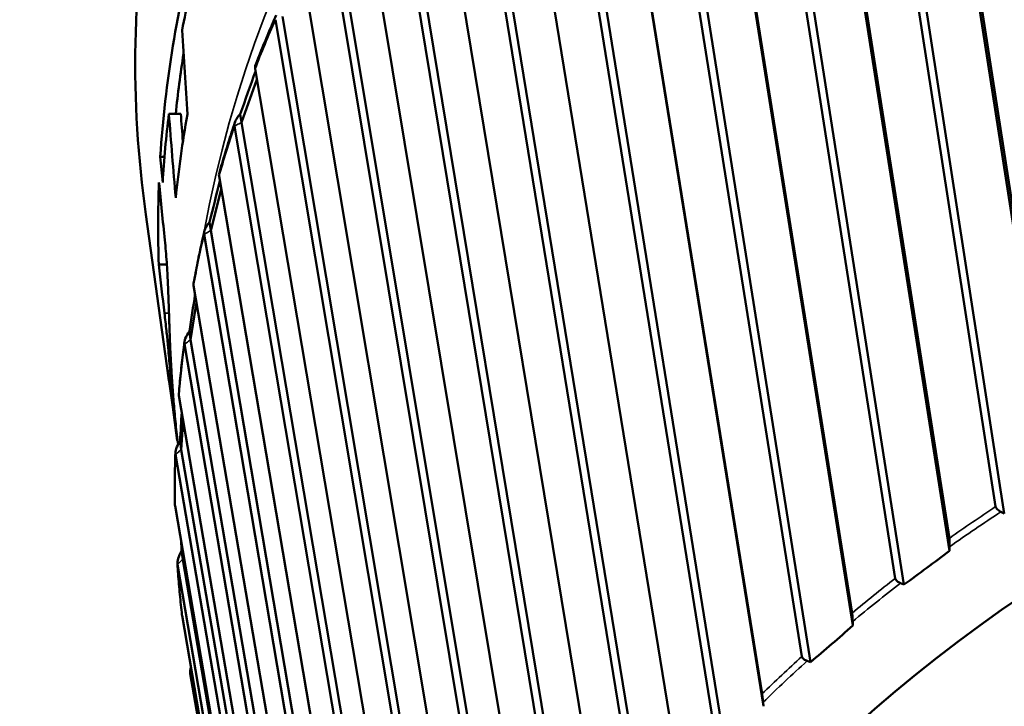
# Model space of a CAD drawing. Header units: millimetres. Extents: x 0 to 6049, y -120 to 1682.
# Tile 522 of 656: x 2049.63 to 2057.9, y 816.74 to 822.51. Entities that reach past the tile are written whole.
import ezdxf

# ---------------------------------------------------------------- set-up
doc = ezdxf.new("R2010")
doc.units = ezdxf.units.MM
doc.header["$LTSCALE"] = 2
doc.layers.add('Sichtbar (ISO)', color=7, linetype='Continuous', lineweight=50)
doc.layers.add('Sichtbar schmal (ISO)', color=7, linetype='Continuous', lineweight=35)

msp = doc.modelspace()

# ---------------------------------------------------------------- linework, layer by layer
at = {"layer": 'Sichtbar (ISO)'}
for p, q in [((2058.1534, 819.7287), (2056.859, 828.1105)), ((2056.8475, 828.0568), (2058.2709, 818.8402)), ((2056.375, 827.8052), (2057.8243, 818.4208)), ((2056.4397, 827.7996), (2057.8969, 818.3642)), ((2055.9609, 827.4721), (2057.4372, 818.0498)), ((2057.4353, 818.1547), (2055.967, 827.5261)), ((2055.5127, 827.1896), (2056.9811, 817.8183)), ((2055.5782, 827.1886), (2057.0545, 817.7663)), ((2056.6181, 817.5273), (2055.132, 826.8844)), ((2055.1313, 826.8304), (2056.6256, 817.4224)), ((2054.7105, 826.5189), (2056.1968, 817.1619)), ((2054.7763, 826.5225), (2056.2705, 817.1146)), ((2055.8622, 816.848), (2054.3596, 826.1897)), ((2054.3644, 826.136), (2055.8752, 816.7436)), ((2053.9739, 825.7978), (2055.4766, 816.4562)), ((2054.0395, 825.8059), (2055.5502, 816.4135)), ((2055.1727, 816.1215), (2053.6552, 825.4468)), ((2053.3079, 825.0312), (2054.8255, 815.706)), ((2053.3728, 825.0438), (2054.8986, 815.6678)), ((2054.5545, 815.3528), (2053.0236, 824.6607)), ((2052.7171, 824.2242), (2054.248, 814.9164)), ((2052.7809, 824.2412), (2054.32, 814.8827)), ((2053.9884, 814.6863), (2052.4691, 823.8368)), ((2052.2677, 823.4037), (2053.7306, 814.593)), ((2052.2054, 823.3824), (2053.6686, 814.5702)), ((2053.4193, 814.4769), (2051.9955, 822.9808)), ((2051.7764, 822.5116), (2053.1397, 814.3694)), ((2051.8368, 822.5371), (2053.2003, 814.3929)), ((2052.9238, 814.2842), (2051.606, 822.0985)), ((2051.4911, 821.6472), (2051.6211, 822.0088)), ((2050.8815, 821.7209), (2050.9813, 821.7211)), ((2051.481, 821.7191), (2051.4911, 821.6472)), ((2051.4331, 821.6177), (2052.686, 814.1881)), ((2051.4911, 821.6472), (2052.7449, 814.2121)), ((2050.8099, 821.3595), (2050.8451, 821.3596)), ((2052.5049, 814.1133), (2051.3033, 821.1959)), ((2051.2329, 820.7401), (2051.3218, 821.0864)), ((2050.6878, 820.8748), (2050.8792, 819.5022)), ((2051.2229, 820.812), (2051.2329, 820.7401)), ((2051.1777, 820.7067), (2052.3102, 814.0313)), ((2051.2329, 820.7401), (2052.367, 814.0554)), ((2050.7967, 820.4541), (2050.8649, 820.4542)), ((2052.1651, 813.9693), (2051.0894, 820.2792)), ((2051.0641, 819.822), (2051.1135, 820.1376)), ((2051.054, 819.8939), (2051.0641, 819.822)), ((2051.012, 819.785), (2052.0145, 813.9046)), ((2051.0641, 819.822), (2052.0688, 813.928)), ((2051.9062, 813.8579), (2050.9658, 819.3547)), ((2050.9136, 819.2559), (2050.9523, 818.9779)), ((2050.9857, 818.8992), (2051.0004, 819.1525)), ((2050.9546, 818.9748), (2050.9528, 818.9748)), ((2050.9757, 818.9711), (2050.9857, 818.8992)), ((2050.9371, 818.8588), (2051.8005, 813.8121)), ((2050.9857, 818.8992), (2051.8522, 813.8345)), ((2051.7302, 813.7816), (2050.9334, 818.4286)), ((2057.8685, 818.3781), (2057.8969, 818.3642)), ((2050.9883, 818.0499), (2050.9983, 817.9779)), ((2050.9983, 817.9779), (2050.9945, 818.072)), ((2057.4372, 818.0498), (2057.4379, 818.0836)), ((2050.9983, 817.9779), (2051.7188, 813.7766)), ((2050.9536, 817.9345), (2051.6702, 813.7554)), ((2057.0258, 817.7783), (2057.0545, 817.7663)), ((2051.6387, 813.7416), (2050.9923, 817.5073)), ((2056.6256, 817.4224), (2056.624, 817.4563)), ((2056.2417, 817.1247), (2056.2705, 817.1146)), ((2051.0612, 817.0186), (2051.0612, 817.0186)), ((2051.0613, 817.0184), (2051.6248, 813.7356)), ((2051.6247, 813.7355), (2051.0664, 816.9883)), ((2055.8752, 816.7436), (2055.8713, 816.7773))]:
    msp.add_line(p, q, dxfattribs=at)
for centre, major_axis, ratio, start_param, end_param in [((2064.0023, 821.3322), (-13.123, -1.83), 0.831833, 5.945903, 6.114617), ((2064.0255, 821.1656), (-13.123, -1.83), 0.831833, 5.950498, 6.003264), ((2395.2276, 817.5427), (-343.9167, 30.0931), 0.698727, 0.104429, 0.107344), ((2064.0023, 821.3322), (-13.024, -1.8162), 0.831833, 6.035713, 6.081681), ((2051.5595, 821.8815), (-0.275, -0.7674), 0.023989, 4.462871, 4.934125), ((2064.0255, 821.1656), (-13.123, -1.83), 0.831833, 6.066896, 6.119146), ((2399.7902, 819.8282), (-348.8015, 30.5218), 0.698727, 0.11688, 0.119754), ((2064.1011, 820.623), (-13.123, -1.83), 0.831833, 6.018102, 6.081661), ((2397.2427, 819.8238), (-346.1536, 30.29), 0.698727, 0.116802, 0.117754), ((2064.0023, 821.3322), (-13.123, -1.83), 0.831833, 6.13409, 6.196506), ((2444.9172, 822.5743), (-394.3839, 33.7078), 0.690486, 0.128368, 0.130136), ((2051.2814, 820.9779), (-0.1997, -0.7807), 0.019828, 4.489803, 4.931522), ((2065.6351, 809.6232), (12.4716, 1.7392), 0.831833, 1.22084, 2.426222), ((2051.0922, 820.0619), (-0.1229, -0.7886), 0.015257, 4.53387, 4.929366), ((2064.0023, 821.3322), (-13.123, -1.83), 0.831833, 6.276779, 6.287272), ((2064.1677, 828.1173), (5.1856, -52.0844), 0.271555, 4.850108, 4.856263), ((2050.9934, 819.1398), (0.0454, 0.7912), 0.010345, 1.475142, 1.78616), ((2050.9854, 818.2178), (-0.0324, 0.7884), 0.00519, 1.685986, 1.785162), ((2056.1183, 825.1042), (8.8329, 9.3262), 0.478702, 4.339138, 4.378066), ((2055.3068, 824.4537), (7.9895, 10.0581), 0.452002, 4.300085, 4.339013)]:
    msp.add_ellipse(centre, major_axis=major_axis, ratio=ratio, start_param=start_param, end_param=end_param, dxfattribs=at)
for points, knots in [([(2076.8959, 824.7822), (2076.7158, 825.8597), (2076.3427, 826.9062), (2075.2013, 828.9219), (2074.4042, 829.8781), (2072.4787, 831.5191), (2071.3493, 832.2026), (2068.8724, 833.2268), (2067.5246, 833.5665), (2064.7479, 833.8669), (2063.3193, 833.8272), (2060.5264, 833.3721), (2059.1625, 832.9567), (2056.6378, 831.7916), (2055.4774, 831.0422), (2053.4788, 829.2849), (2052.6405, 828.2775), (2051.3731, 826.1078), (2050.943, 824.9462), (2050.572, 822.8032), (2050.5548, 821.8285), (2050.6878, 820.8748)], [3.328194, 3.328194, 3.328194, 3.328194, 3.623512, 3.623512, 3.942128, 3.942128, 4.26207, 4.26207, 4.582886, 4.582886, 4.904052, 4.904052, 5.225292, 5.225292, 5.546423, 5.546423, 5.867132, 5.867132, 6.186857, 6.186857, 6.447225, 6.447225, 6.447225, 6.447225]), ([(2051.7827, 822.5498), (2051.7702, 822.5215), (2051.758, 822.4932), (2051.7337, 822.4365), (2051.7217, 822.4081), (2051.6979, 822.3512), (2051.6861, 822.3227), (2051.6629, 822.2657), (2051.6514, 822.2371), (2051.6287, 822.18), (2051.6175, 822.1513), (2051.6064, 822.1227)], [5.9739938, 5.9739938, 5.9739938, 5.9739938, 5.98190999, 5.98190999, 5.98982618, 5.98982618, 5.99774237, 5.99774237, 6.00565856, 6.00565856, 6.01357475, 6.01357475, 6.01357475, 6.01357475]), ([(2051.6064, 822.1226), (2051.6047, 822.1178), (2051.6044, 822.1099), (2051.6057, 822.1004), (2051.6058, 822.0998), (2051.6059, 822.0991), (2051.606, 822.0985)], [-0.005187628, -0.005187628, -0.005187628, -0.005187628, 0, 0, 0, 0.000335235, 0.000335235, 0.000335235, 0.000335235]), ([(2051.4331, 821.6177), (2051.433, 821.6183), (2051.4329, 821.6189), (2051.4328, 821.6195), (2051.4311, 821.6317), (2051.4348, 821.6486), (2051.4501, 821.6809), (2051.4652, 821.7017), (2051.481, 821.7191)], [-0.00033523, -0.00033523, -0.00033523, -0.00033523, 0, 0, 0, 0.0066416, 0.0066416, 0.0141713, 0.0141713, 0.0141713, 0.0141713]), ([(2051.4365, 821.6502), (2051.427, 821.6215), (2051.4175, 821.5928), (2051.399, 821.5352), (2051.3898, 821.5064), (2051.3718, 821.4488), (2051.3629, 821.42), (2051.3455, 821.3622), (2051.3368, 821.3333), (2051.3199, 821.2755), (2051.3115, 821.2466), (2051.3033, 821.2176)], [6.05684592, 6.05684592, 6.05684592, 6.05684592, 6.06469272, 6.06469272, 6.07253952, 6.07253952, 6.08038632, 6.08038632, 6.08823312, 6.08823312, 6.09607992, 6.09607992, 6.09607992, 6.09607992]), ([(2051.3034, 821.2174), (2051.3021, 821.2125), (2051.3019, 821.2056), (2051.303, 821.1978), (2051.3031, 821.1972), (2051.3032, 821.1965), (2051.3033, 821.1959)], [-0.004272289, -0.004272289, -0.004272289, -0.004272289, 0, 0, 0, 0.000335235, 0.000335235, 0.000335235, 0.000335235]), ([(2051.1777, 820.7068), (2051.1775, 820.7074), (2051.1774, 820.708), (2051.1774, 820.7086), (2051.1757, 820.7208), (2051.1791, 820.7381), (2051.1936, 820.7716), (2051.2079, 820.7935), (2051.2229, 820.812)], [-0.00033523, -0.00033523, -0.00033523, -0.00033523, 0, 0, 0, 0.0066416, 0.0066416, 0.0141713, 0.0141713, 0.0141713, 0.0141713]), ([(2051.1789, 820.733), (2051.1723, 820.7041), (2051.1657, 820.6751), (2051.1529, 820.6171), (2051.1467, 820.5881), (2051.1344, 820.5301), (2051.1284, 820.5011), (2051.1167, 820.443), (2051.111, 820.4139), (2051.0998, 820.3557), (2051.0943, 820.3267), (2051.089, 820.2976)], [6.13967588, 6.13967588, 6.13967588, 6.13967588, 6.14746278, 6.14746278, 6.15524968, 6.15524968, 6.16303658, 6.16303658, 6.17082347, 6.17082347, 6.17861037, 6.17861037, 6.17861037, 6.17861037]), ([(2050.8478, 820.6589), (2050.8509, 820.6282), (2050.8538, 820.5975), (2050.8564, 820.5669), (2050.859, 820.5363), (2050.8613, 820.5059), (2050.8634, 820.4753), (2050.8656, 820.4446), (2050.8675, 820.4136), (2050.8692, 820.3821), (2050.8706, 820.3567), (2050.8719, 820.3309), (2050.8731, 820.3049), (2050.8734, 820.2987), (2050.8737, 820.2924), (2050.874, 820.2862), (2050.8754, 820.254), (2050.8766, 820.2216), (2050.8778, 820.1884), (2050.879, 820.1552), (2050.8802, 820.1212), (2050.8813, 820.0857), (2050.8825, 820.0503), (2050.8836, 820.0134), (2050.8849, 819.9748), (2050.8855, 819.9572), (2050.8861, 819.9393), (2050.8867, 819.921), (2050.8875, 819.8991), (2050.8883, 819.8769), (2050.8892, 819.8542), (2050.8908, 819.8126), (2050.8925, 819.7697), (2050.8945, 819.7255), (2050.8966, 819.6812), (2050.8989, 819.6355), (2050.9015, 819.5883), (2050.9028, 819.5663), (2050.9041, 819.544), (2050.9055, 819.5214), (2050.9072, 819.4952), (2050.9089, 819.4686), (2050.9108, 819.4415), (2050.9144, 819.3908), (2050.9184, 819.3384), (2050.923, 819.2841), (2050.9277, 819.2298), (2050.9329, 819.1736), (2050.939, 819.1155)], [0, 0, 0, 0, 0.076923, 0.076923, 0.076923, 0.153846, 0.153846, 0.153846, 0.230769, 0.230769, 0.230769, 0.292851, 0.292851, 0.292851, 0.307692, 0.307692, 0.307692, 0.384615, 0.384615, 0.384615, 0.461538, 0.461538, 0.461538, 0.538462, 0.538462, 0.538462, 0.57349, 0.57349, 0.57349, 0.615385, 0.615385, 0.615385, 0.692308, 0.692308, 0.692308, 0.769231, 0.769231, 0.769231, 0.804954, 0.804954, 0.804954, 0.846154, 0.846154, 0.846154, 0.923077, 0.923077, 0.923077, 1, 1, 1, 1]), ([(2051.0891, 820.2974), (2051.0883, 820.2927), (2051.0882, 820.2872), (2051.0891, 820.2811), (2051.0892, 820.2805), (2051.0893, 820.2798), (2051.0894, 820.2792)], [-0.003328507, -0.003328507, -0.003328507, -0.003328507, 0, 0, 0, 0.000335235, 0.000335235, 0.000335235, 0.000335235]), ([(2050.9151, 819.2971), (2050.9049, 819.3994), (2050.8961, 819.509), (2050.8864, 819.6301), (2050.884, 819.6606), (2050.8794, 819.7153), (2050.8767, 819.7456), (2050.8695, 819.822), (2050.8656, 819.8601), (2050.8561, 819.9478), (2050.8504, 819.9972), (2050.8446, 820.046)], [0.000001, 0.000001, 0.000001, 0.000001, 0.03707238, 0.03707238, 0.04887043, 0.04887043, 0.05807878, 0.05807878, 0.06794566, 0.06794566, 0.08140778, 0.08140778, 0.08140778, 0.08140778]), ([(2051.0119, 819.7851), (2051.0118, 819.7857), (2051.0117, 819.7863), (2051.0117, 819.7869), (2051.01, 819.7991), (2051.0131, 819.8168), (2051.0265, 819.8514), (2051.0399, 819.8743), (2051.054, 819.8939)], [-0.00033523, -0.00033523, -0.00033523, -0.00033523, 0, 0, 0, 0.0066416, 0.0066416, 0.0141713, 0.0141713, 0.0141713, 0.0141713]), ([(2051.0118, 819.8047), (2051.008, 819.7757), (2051.0043, 819.7466), (2050.9973, 819.6885), (2050.9939, 819.6595), (2050.9874, 819.6014), (2050.9843, 819.5723), (2050.9783, 819.5142), (2050.9755, 819.4851), (2050.9701, 819.4269), (2050.9675, 819.3978), (2050.965, 819.3688)], [6.22247667, 6.22247667, 6.22247667, 6.22247667, 6.23021588, 6.23021588, 6.23795509, 6.23795509, 6.24569431, 6.24569431, 6.25343352, 6.25343352, 6.26117273, 6.26117273, 6.26117273, 6.26117273]), ([(2050.9652, 819.3686), (2050.9648, 819.3649), (2050.9649, 819.3608), (2050.9655, 819.3565), (2050.9656, 819.3559), (2050.9657, 819.3553), (2050.9658, 819.3547)], [-0.002352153, -0.002352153, -0.002352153, -0.002352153, 0, 0, 0, 0.000335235, 0.000335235, 0.000335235, 0.000335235]), ([(2050.9528, 818.9748), (2050.9528, 818.9748), (2050.9524, 818.9775), (2050.951, 818.9879), (2050.9498, 818.9962), (2050.9449, 819.0337), (2050.9412, 819.0631), (2050.9289, 819.1644), (2050.9195, 819.2528), (2050.9151, 819.2971)], [0.04251063, 0.04251063, 0.04251063, 0.04251063, 0.05068392, 0.05068392, 0.05772367, 0.05772367, 0.06731134, 0.06731134, 0.08810912, 0.08810912, 0.08810912, 0.08810912]), ([(2050.9371, 818.8589), (2050.937, 818.8595), (2050.9369, 818.8601), (2050.9368, 818.8607), (2050.9351, 818.8729), (2050.9379, 818.8909), (2050.9502, 818.9266), (2050.9626, 818.9505), (2050.9757, 818.9711)], [-0.00033523, -0.00033523, -0.00033523, -0.00033523, 0, 0, 0, 0.0066416, 0.0066416, 0.0141713, 0.0141713, 0.0141713, 0.0141713]), ([(2050.9362, 818.8718), (2050.9353, 818.8428), (2050.9345, 818.8139), (2050.9332, 818.756), (2050.9327, 818.727), (2050.932, 818.6691), (2050.9317, 818.6402), (2050.9315, 818.5823), (2050.9315, 818.5533), (2050.9318, 818.4955), (2050.9321, 818.4666), (2050.9325, 818.4376)], [0.02205685, 0.02205685, 0.02205685, 0.02205685, 0.02976292, 0.02976292, 0.037469, 0.037469, 0.04517508, 0.04517508, 0.05288115, 0.05288115, 0.06058723, 0.06058723, 0.06058723, 0.06058723]), ([(2050.9326, 818.4376), (2050.9326, 818.4353), (2050.9327, 818.4329), (2050.9331, 818.4304), (2050.9332, 818.4298), (2050.9333, 818.4292), (2050.9334, 818.4286)], [-0.001337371, -0.001337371, -0.001337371, -0.001337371, 0, 0, 0, 0.000335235, 0.000335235, 0.000335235, 0.000335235]), ([(2057.8685, 818.3781), (2057.8663, 818.3792), (2057.8642, 818.3803), (2057.8517, 818.387), (2057.8409, 818.3948), (2057.8292, 818.4077), (2057.8253, 818.4148), (2057.8243, 818.4208)], [0.063368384, 0.063368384, 0.063368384, 0.063368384, 0.064108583, 0.064108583, 0.068033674, 0.068033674, 0.071182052, 0.071182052, 0.071182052, 0.071182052]), ([(2057.4353, 818.1547), (2057.4363, 818.1487), (2057.4371, 818.1395), (2057.438, 818.1192), (2057.4382, 818.1042), (2057.438, 818.0887), (2057.438, 818.0862), (2057.4379, 818.0836)], [0.000173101, 0.000173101, 0.000173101, 0.000173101, 0.003321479, 0.003321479, 0.00724657, 0.00724657, 0.007986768, 0.007986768, 0.007986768, 0.007986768]), ([(2050.9535, 817.9346), (2050.9534, 817.9352), (2050.9533, 817.9358), (2050.9533, 817.9364), (2050.9516, 817.9486), (2050.954, 817.9669), (2050.9651, 818.0036), (2050.9764, 818.0284), (2050.9883, 818.0499)], [-0.00033523, -0.00033523, -0.00033523, -0.00033523, 0, 0, 0, 0.0066416, 0.0066416, 0.0141713, 0.0141713, 0.0141713, 0.0141713]), ([(2050.9528, 817.9409), (2050.9547, 817.9122), (2050.9568, 817.8834), (2050.9612, 817.826), (2050.9636, 817.7973), (2050.9685, 817.7399), (2050.9711, 817.7112), (2050.9766, 817.6538), (2050.9794, 817.6252), (2050.9854, 817.5679), (2050.9886, 817.5392), (2050.9918, 817.5106)], [0.10478237, 0.10478237, 0.10478237, 0.10478237, 0.11247157, 0.11247157, 0.12016076, 0.12016076, 0.12784996, 0.12784996, 0.13553916, 0.13553916, 0.14322836, 0.14322836, 0.14322836, 0.14322836]), ([(2057.0258, 817.7783), (2057.0236, 817.7793), (2057.0215, 817.7802), (2057.0089, 817.7862), (2056.9979, 817.7932), (2056.9861, 817.8054), (2056.9821, 817.8123), (2056.9811, 817.8183)], [0.063368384, 0.063368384, 0.063368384, 0.063368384, 0.064108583, 0.064108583, 0.068033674, 0.068033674, 0.071182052, 0.071182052, 0.071182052, 0.071182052]), ([(2056.6181, 817.5273), (2056.6191, 817.5213), (2056.6201, 817.5121), (2056.6219, 817.4918), (2056.6229, 817.4768), (2056.6237, 817.4614), (2056.6239, 817.4588), (2056.624, 817.4563)], [0.000173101, 0.000173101, 0.000173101, 0.000173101, 0.003321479, 0.003321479, 0.00724657, 0.00724657, 0.007986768, 0.007986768, 0.007986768, 0.007986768]), ([(2050.9918, 817.5106), (2050.9919, 817.5101), (2050.9919, 817.5096), (2050.992, 817.5091), (2050.9921, 817.5085), (2050.9922, 817.5079), (2050.9923, 817.5073)], [-0.0002758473, -0.0002758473, -0.0002758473, -0.0002758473, 0, 0, 0, 0.000335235, 0.000335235, 0.000335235, 0.000335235]), ([(2056.2417, 817.1247), (2056.2395, 817.1255), (2056.2374, 817.1263), (2056.2247, 817.1314), (2056.2137, 817.1378), (2056.2017, 817.1493), (2056.1978, 817.156), (2056.1968, 817.1619)], [0.063368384, 0.063368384, 0.063368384, 0.063368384, 0.064108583, 0.064108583, 0.068033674, 0.068033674, 0.071182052, 0.071182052, 0.071182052, 0.071182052]), ([(2051.0612, 817.0184), (2051.0611, 817.0191), (2051.061, 817.0197), (2051.061, 817.0203), (2051.0593, 817.0324), (2051.0613, 817.051), (2051.0662, 817.0699), (2051.0666, 817.0712), (2051.0669, 817.0725)], [-0.000335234, -0.000335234, -0.000335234, -0.000335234, 0, 0, 0, 0.006641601, 0.006641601, 0.007122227, 0.007122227, 0.007122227, 0.007122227]), ([(2051.0612, 817.0185), (2051.0616, 817.0165), (2051.0619, 817.0145), (2051.0626, 817.0105), (2051.0629, 817.0085), (2051.0636, 817.0044), (2051.064, 817.0024), (2051.0646, 816.9984), (2051.065, 816.9963), (2051.0657, 816.9923), (2051.066, 816.9903), (2051.0664, 816.9883)], [0.187473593, 0.187473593, 0.187473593, 0.187473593, 0.188012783, 0.188012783, 0.188560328, 0.188560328, 0.189107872, 0.189107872, 0.189655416, 0.189655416, 0.19020296, 0.19020296, 0.19020296, 0.19020296]), ([(2055.8622, 816.848), (2055.8632, 816.842), (2055.8645, 816.8328), (2055.8671, 816.8127), (2055.869, 816.7977), (2055.8707, 816.7823), (2055.871, 816.7798), (2055.8713, 816.7773)], [0.000173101, 0.000173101, 0.000173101, 0.000173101, 0.003321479, 0.003321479, 0.00724657, 0.00724657, 0.007986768, 0.007986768, 0.007986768, 0.007986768])]:
    msp.add_open_spline(points, degree=3, knots=knots, dxfattribs=at)
for points in [[(2050.8099, 821.3595), (2050.8165, 821.2873), (2050.8233, 821.2151), (2050.83, 821.1428)], [(2050.7967, 820.4541), (2050.8125, 820.318), (2050.8285, 820.182), (2050.8446, 820.046)], [(2050.9586, 818.9417), (2050.9519, 818.9964), (2050.9453, 819.0544), (2050.939, 819.1155)]]:
    msp.add_open_spline(points, degree=3, dxfattribs=at)
at = {"layer": 'Sichtbar schmal (ISO)'}
for p, q in [((2050.8446, 820.046), (2050.8826, 820.046)), ((2050.9151, 819.2971), (2050.9219, 819.2971))]:
    msp.add_line(p, q, dxfattribs=at)
for centre, major_axis, start_param, end_param in [((2063.8108, 822.7048), (13.123, 1.83), 0.022713, 3.141593), ((2064.2401, 819.6264), (-13.123, -1.83), 3.430263, 6.016888), ((2064.3094, 819.1298), (-13.2879, -1.853), 5.810571, 5.849006), ((2064.3094, 819.1298), (-13.2879, -1.853), 5.893244, 5.93168), ((2064.3094, 819.1298), (-13.2879, -1.853), 5.975918, 6.014353), ((2064.2401, 819.6264), (-13.123, -1.83), 6.063859, 6.072603), ((2064.3094, 819.1298), (-13.2879, -1.853), 6.058591, 6.097027), ((2064.3094, 819.1298), (-13.2879, -1.853), 6.141265, 6.1797), ((2065.5912, 809.9376), (12.9988, 1.8127), 2.090751, 2.128212), ((2065.5965, 809.8997), (-12.9698, -1.8086), 5.230296, 5.271853), ((2064.3094, 819.1298), (-13.2879, -1.853), 6.223938, 6.262374), ((2065.5912, 809.9376), (12.9988, 1.8127), 2.173425, 2.210885), ((2065.5965, 809.8997), (-12.9698, -1.8086), 5.312969, 5.354526), ((2065.5912, 809.9376), (12.9988, 1.8127), 2.256098, 2.293559), ((2065.5965, 809.8997), (-12.9698, -1.8086), 5.395643, 5.4372), ((2064.3094, 819.1298), (-13.2879, -1.853), 0.023426, 0.026163)]:
    msp.add_ellipse(centre, major_axis=major_axis, ratio=0.831833, start_param=start_param, end_param=end_param, dxfattribs=at)
for points, knots in [([(2028.1207, 800.2961), (2028.1211, 801.1272), (2028.122, 802.9274), (2028.1237, 805.7825), (2028.1258, 808.6877), (2028.1282, 811.3411), (2028.1306, 813.5843), (2028.1332, 815.6217), (2028.136, 817.4492), (2028.1389, 819.0971), (2028.1419, 820.5882), (2028.1451, 821.9438), (2028.1485, 823.1773), (2028.1521, 824.3013), (2028.156, 825.3283), (2028.1599, 826.2673), (2028.164, 827.1326), (2028.1681, 827.9138), (2028.172, 828.6103), (2028.176, 829.2374), (2028.1801, 829.8061), (2028.1845, 830.3251), (2028.1891, 830.7909), (2028.194, 831.2164), (2028.1993, 831.6189), (2028.2051, 832.0087), (2028.2118, 832.3954), (2028.2194, 832.7818), (2028.2281, 833.1694), (2028.2391, 833.5558), (2028.2532, 833.9375), (2028.2719, 834.3208), (2028.2971, 834.7027), (2028.3293, 835.0721), (2028.3669, 835.445), (2028.4115, 835.8168), (2028.4643, 836.1865), (2028.5265, 836.559), (2028.5991, 836.941), (2028.6843, 837.3385), (2028.7833, 837.7561), (2028.8985, 838.2033), (2029.0331, 838.6914), (2029.1892, 839.2271), (2029.3671, 839.8097), (2029.5677, 840.4421), (2029.792, 841.128), (2030.0461, 841.8864), (2030.3394, 842.7432), (2030.6793, 843.7194), (2031.0718, 844.8302), (2031.5218, 846.0887), (2032.0289, 847.4932), (2032.5958, 849.0516), (2033.2542, 850.8504), (2033.9967, 852.8689), (2034.8617, 855.21), (2035.6974, 857.464), (2036.4711, 859.5458), (2037.1617, 861.4004), (2037.777, 863.0506), (2038.3298, 864.5313), (2038.8319, 865.8751), (2039.2873, 867.0931), (2039.7002, 868.1964), (2040.0744, 869.1962), (2040.4139, 870.1026), (2040.7304, 870.9473), (2041.0354, 871.7611), (2041.3432, 872.582), (2041.6726, 873.4604), (2042.0462, 874.4561), (2042.4672, 875.5779), (2042.9304, 876.8117), (2043.439, 878.166), (2044.026, 879.7287), (2044.6221, 881.315), (2045.1391, 882.6908), (2045.5921, 883.8961), (2046.0383, 885.0844), (2046.5193, 886.3676), (2047.0363, 887.7525), (2047.5087, 889.0277), (2047.9196, 890.1491), (2048.2797, 891.147), (2048.597, 892.0439), (2048.8763, 892.8545), (2049.1215, 893.5908), (2049.3374, 894.2659), (2049.5255, 894.8889), (2049.6852, 895.4578), (2049.8181, 895.9724), (2049.9273, 896.445), (2050.0162, 896.8864), (2050.0645, 897.1713), (2050.0858, 897.3115)], [0.2059504, 0.2059504, 0.2059504, 0.2059504, 0.2136752, 0.2222222, 0.2307692, 0.2393162, 0.2478632, 0.2564103, 0.2649573, 0.2735043, 0.2820513, 0.2905983, 0.2991453, 0.3076923, 0.3162393, 0.3247863, 0.3333333, 0.3418803, 0.3504274, 0.3589744, 0.3675214, 0.3760684, 0.3846154, 0.3931624, 0.4017094, 0.4102564, 0.4188034, 0.4273504, 0.4358974, 0.4444444, 0.4529915, 0.4615385, 0.4700855, 0.4786325, 0.4871795, 0.4957265, 0.5042735, 0.5128205, 0.5213675, 0.5299145, 0.5384615, 0.5470085, 0.5555556, 0.5641026, 0.5726496, 0.5811966, 0.5897436, 0.5982906, 0.6068376, 0.6153846, 0.6239316, 0.6324786, 0.6410256, 0.6495726, 0.6581197, 0.6666667, 0.6752137, 0.6837607, 0.6923077, 0.7008547, 0.7094017, 0.7179487, 0.7264957, 0.7350427, 0.7435897, 0.7521368, 0.7606838, 0.7692308, 0.7777778, 0.7863248, 0.7948718, 0.8034188, 0.8119658, 0.8205128, 0.8290598, 0.8376068, 0.8461538, 0.8547009, 0.8632479, 0.8717949, 0.8803419, 0.8888889, 0.8974359, 0.9059829, 0.9145299, 0.9230769, 0.9316239, 0.9401709, 0.9487179, 0.957265, 0.965812, 0.974359, 0.982906, 0.991453, 1, 1, 1, 1]), ([(2028.3696, 800.4398), (2028.3699, 801.0797), (2028.3702, 801.733), (2028.3706, 802.3964), (2028.3706, 802.5221), (2028.3707, 802.6482), (2028.3708, 802.7746), (2028.3713, 803.6153), (2028.3718, 804.4711), (2028.3724, 805.3238), (2028.3724, 805.4484), (2028.3725, 805.5728), (2028.3726, 805.6971), (2028.3732, 806.5521), (2028.3738, 807.4014), (2028.3745, 808.2218), (2028.3746, 808.3377), (2028.3747, 808.453), (2028.3748, 808.5677), (2028.3755, 809.382), (2028.3762, 810.1638), (2028.377, 810.8953), (2028.3771, 810.9961), (2028.3772, 811.0959), (2028.3773, 811.1947), (2028.378, 811.9134), (2028.3787, 812.5791), (2028.3795, 813.215), (2028.3796, 813.3011), (2028.3797, 813.3867), (2028.3798, 813.4718), (2028.3806, 814.1031), (2028.3814, 814.7076), (2028.3822, 815.2847), (2028.3823, 815.3598), (2028.3824, 815.4344), (2028.3825, 815.5085), (2028.3834, 816.0805), (2028.3842, 816.6249), (2028.3851, 817.1453), (2028.3852, 817.2109), (2028.3853, 817.2761), (2028.3854, 817.3409), (2028.3863, 817.8572), (2028.3872, 818.3497), (2028.3881, 818.8211), (2028.3883, 818.8786), (2028.3884, 818.9357), (2028.3885, 818.9925), (2028.3894, 819.4606), (2028.3903, 819.9077), (2028.3913, 820.3365), (2028.3914, 820.3869), (2028.3915, 820.4372), (2028.3916, 820.4871), (2028.3926, 820.9132), (2028.3936, 821.321), (2028.3946, 821.7122), (2028.3947, 821.7566), (2028.3948, 821.8008), (2028.3949, 821.8448), (2028.396, 822.2337), (2028.397, 822.606), (2028.3981, 822.9634), (2028.3982, 823.0025), (2028.3983, 823.0415), (2028.3985, 823.0803), (2028.3996, 823.4357), (2028.4007, 823.7761), (2028.4018, 824.1032), (2028.402, 824.1377), (2028.4021, 824.172), (2028.4022, 824.2062), (2028.4034, 824.5316), (2028.4046, 824.8437), (2028.4058, 825.1436), (2028.4059, 825.174), (2028.4061, 825.2044), (2028.4062, 825.2345), (2028.4074, 825.5331), (2028.4087, 825.8194), (2028.4099, 826.0954), (2028.4101, 826.1223), (2028.4102, 826.1491), (2028.4103, 826.1758), (2028.4116, 826.4508), (2028.4129, 826.7155), (2028.4142, 826.9687), (2028.4143, 826.9923), (2028.4145, 827.0158), (2028.4146, 827.0392), (2028.4159, 827.291), (2028.4172, 827.531), (2028.4185, 827.7592), (2028.4186, 827.7796), (2028.4188, 827.7999), (2028.4189, 827.8202), (2028.4202, 828.0469), (2028.4215, 828.2617), (2028.4228, 828.4666), (2028.4229, 828.4841), (2028.423, 828.5017), (2028.4231, 828.5191), (2028.4244, 828.7229), (2028.4257, 828.9169), (2028.4269, 829.1024), (2028.427, 829.1176), (2028.4272, 829.1327), (2028.4273, 829.1478), (2028.4286, 829.3326), (2028.4299, 829.509), (2028.4312, 829.6782), (2028.4313, 829.6914), (2028.4314, 829.7046), (2028.4316, 829.7177), (2028.4329, 829.8863), (2028.4343, 830.0478), (2028.4357, 830.2017), (2028.4359, 830.2131), (2028.436, 830.2244), (2028.4361, 830.2358), (2028.4375, 830.389), (2028.439, 830.5344), (2028.4405, 830.6739), (2028.4406, 830.6837), (2028.4407, 830.6935), (2028.4408, 830.7033), (2028.4423, 830.8424), (2028.4439, 830.9756), (2028.4455, 831.1053), (2028.4456, 831.114), (2028.4457, 831.1227), (2028.4458, 831.1313), (2028.4474, 831.261), (2028.4491, 831.3873), (2028.4509, 831.5116), (2028.451, 831.5195), (2028.4511, 831.5273), (2028.4512, 831.5351), (2028.453, 831.6596), (2028.4549, 831.7823), (2028.4568, 831.9043), (2028.457, 831.9116), (2028.4571, 831.9188), (2028.4572, 831.926), (2028.4592, 832.0485), (2028.4613, 832.1704), (2028.4636, 832.2923), (2028.4637, 832.2991), (2028.4639, 832.3059), (2028.464, 832.3126), (2028.4663, 832.435), (2028.4688, 832.5573), (2028.4714, 832.6796), (2028.4715, 832.686), (2028.4716, 832.6923), (2028.4718, 832.6987), (2028.4744, 832.8215), (2028.4771, 832.9445), (2028.4801, 833.0672), (2028.4803, 833.0731), (2028.4804, 833.079), (2028.4805, 833.0849), (2028.4836, 833.208), (2028.4868, 833.3308), (2028.4904, 833.4528), (2028.4906, 833.4583), (2028.4908, 833.4637), (2028.4909, 833.4691), (2028.4946, 833.5915), (2028.4987, 833.7131), (2028.5034, 833.8347), (2028.5036, 833.8397), (2028.5038, 833.8447), (2028.504, 833.8497), (2028.5088, 833.9718), (2028.5142, 834.0941), (2028.5205, 834.216), (2028.5208, 834.2205), (2028.521, 834.2251), (2028.5212, 834.2296), (2028.5276, 834.3519), (2028.5349, 834.4738), (2028.5434, 834.5939), (2028.5436, 834.5979), (2028.5439, 834.602), (2028.5442, 834.6061), (2028.5528, 834.7264), (2028.5625, 834.8449), (2028.5732, 834.9639), (2028.5736, 834.9676), (2028.5739, 834.9712), (2028.5742, 834.9748), (2028.5851, 835.0943), (2028.597, 835.2144), (2028.6102, 835.3342), (2028.6105, 835.3374), (2028.6109, 835.3406), (2028.6112, 835.3438), (2028.6245, 835.464), (2028.639, 835.5838), (2028.655, 835.7031), (2028.6554, 835.7059), (2028.6558, 835.7087), (2028.6561, 835.7115), (2028.6726, 835.8337), (2028.6905, 835.9555), (2028.7102, 836.0777), (2028.7299, 836.1999), (2028.7513, 836.3225), (2028.7745, 836.4467), (2028.7977, 836.5709), (2028.8227, 836.6967), (2028.8498, 836.8251), (2028.8768, 836.9535), (2028.906, 837.0845), (2028.9375, 837.2188), (2028.9689, 837.3531), (2029.0027, 837.4908), (2029.0393, 837.6335), (2029.0758, 837.7763), (2029.1151, 837.924), (2029.1577, 838.0786), (2029.2002, 838.2332), (2029.246, 838.3946), (2029.2954, 838.5641), (2029.3449, 838.7335), (2029.3979, 838.9109), (2029.4545, 839.0962), (2029.5112, 839.2815), (2029.5715, 839.4747), (2029.6355, 839.6762), (2029.6996, 839.8777), (2029.7675, 840.0876), (2029.8393, 840.3064), (2029.9111, 840.5253), (2029.987, 840.7531), (2030.0678, 840.993), (2030.0688, 840.9962), (2030.0699, 840.9994), (2030.071, 841.0026), (2030.1509, 841.2396), (2030.2356, 841.4885), (2030.3267, 841.7534), (2030.3283, 841.7578), (2030.3298, 841.7623), (2030.3313, 841.7668), (2030.4224, 842.0313), (2030.5197, 842.3118), (2030.6247, 842.6115), (2030.6268, 842.6175), (2030.629, 842.6236), (2030.6311, 842.6297), (2030.736, 842.9292), (2030.8485, 843.2479), (2030.9694, 843.5881), (2030.9723, 843.5961), (2030.9751, 843.6042), (2030.978, 843.6122), (2031.0989, 843.9524), (2031.2283, 844.3139), (2031.3668, 844.699), (2031.3706, 844.7094), (2031.3743, 844.7198), (2031.3781, 844.7303), (2031.5167, 845.1154), (2031.6644, 845.5238), (2031.8212, 845.9553), (2031.826, 845.9684), (2031.8308, 845.9816), (2031.8356, 845.9948), (2031.9924, 846.4263), (2032.1582, 846.8806), (2032.3335, 847.3592), (2032.3395, 847.3755), (2032.3455, 847.3919), (2032.3515, 847.4083), (2032.5268, 847.8868), (2032.7116, 848.3898), (2032.9107, 848.9301), (2032.9182, 848.9504), (2032.9257, 848.9708), (2032.9332, 848.9912), (2033.1328, 849.5326), (2033.3465, 850.1111), (2033.5733, 850.7236), (2033.5827, 850.7489), (2033.592, 850.7741), (2033.6014, 850.7995), (2033.8285, 851.4127), (2034.0688, 852.0603), (2034.328, 852.7574), (2034.3394, 852.7881), (2034.3509, 852.8189), (2034.3624, 852.8497), (2034.6225, 853.5493), (2034.9005, 854.2955), (2035.1739, 855.0284), (2035.1869, 855.0632), (2035.1999, 855.098), (2035.2128, 855.1327), (2035.4849, 855.8618), (2035.7522, 856.5772), (2036.01, 857.2664), (2036.0233, 857.302), (2036.0365, 857.3374), (2036.0498, 857.3729), (2036.3056, 858.0566), (2036.5518, 858.7141), (2036.7853, 859.3374), (2036.7983, 859.3719), (2036.8112, 859.4064), (2036.824, 859.4407), (2037.0554, 860.058), (2037.2742, 860.6415), (2037.4818, 861.1945), (2037.4941, 861.2272), (2037.5063, 861.2599), (2037.5185, 861.2925), (2037.724, 861.8398), (2037.9182, 862.3571), (2038.1031, 862.8493), (2038.1148, 862.8803), (2038.1264, 862.9112), (2038.138, 862.942), (2038.3211, 863.4293), (2038.4949, 863.892), (2038.6613, 864.3344), (2038.6724, 864.3639), (2038.6835, 864.3933), (2038.6945, 864.4226), (2038.8593, 864.8609), (2039.0167, 865.2793), (2039.1672, 865.6792), (2039.1777, 865.7073), (2039.1883, 865.7354), (2039.1988, 865.7633), (2039.3478, 866.1593), (2039.49, 866.5372), (2039.626, 866.8983), (2039.6361, 866.9251), (2039.6461, 866.9518), (2039.6561, 866.9784), (2039.7907, 867.3358), (2039.9192, 867.6768), (2040.042, 868.0029), (2040.0515, 868.0283), (2040.0611, 868.0536), (2040.0706, 868.0788), (2040.1921, 868.4014), (2040.3081, 868.7093), (2040.4191, 869.0038), (2040.4282, 869.0279), (2040.4372, 869.0519), (2040.4462, 869.0759), (2040.556, 869.3671), (2040.6609, 869.6454), (2040.7625, 869.9149), (2040.7712, 869.9381), (2040.7799, 869.9612), (2040.7886, 869.9842), (2040.8893, 870.2513), (2040.9868, 870.51), (2041.0827, 870.7643), (2041.0913, 870.7871), (2041.0999, 870.81), (2041.1085, 870.8328), (2041.2038, 871.0854), (2041.2976, 871.3342), (2041.3918, 871.584), (2041.4007, 871.6074), (2041.4095, 871.6309), (2041.4184, 871.6544), (2041.5123, 871.9035), (2041.6069, 872.1542), (2041.7045, 872.4129), (2041.714, 872.4382), (2041.7236, 872.4637), (2041.7333, 872.4892), (2041.8311, 872.7486), (2041.9322, 873.0166), (2042.0395, 873.3008), (2042.0504, 873.3297), (2042.0613, 873.3587), (2042.0724, 873.3879), (2042.1805, 873.6746), (2042.2948, 873.9774), (2042.4157, 874.2976), (2042.4284, 874.3312), (2042.4411, 874.365), (2042.454, 874.399), (2042.5758, 874.7218), (2042.704, 875.0616), (2042.8381, 875.4166), (2042.8527, 875.4554), (2042.8674, 875.4943), (2042.8822, 875.5335), (2043.017, 875.8905), (2043.1576, 876.2628), (2043.3043, 876.6513), (2043.321, 876.6956), (2043.3378, 876.7401), (2043.3547, 876.7848), (2043.5023, 877.1755), (2043.6564, 877.5836), (2043.8212, 878.0197), (2043.8403, 878.0704), (2043.8596, 878.1214), (2043.879, 878.1728), (2044.0457, 878.6143), (2044.2221, 879.0811), (2044.3996, 879.551), (2044.4208, 879.607), (2044.4419, 879.6631), (2044.4631, 879.7191), (2044.6403, 880.1881), (2044.8174, 880.6568), (2044.9839, 881.0976), (2045.0048, 881.1528), (2045.0255, 881.2076), (2045.046, 881.2619), (2045.209, 881.6933), (2045.3617, 882.0976), (2045.506, 882.4795), (2045.525, 882.5297), (2045.5438, 882.5795), (2045.5625, 882.629), (2045.7039, 883.0032), (2045.8378, 883.3576), (2045.9708, 883.7099), (2045.9889, 883.7577), (2046.0069, 883.8054), (2046.025, 883.8531), (2046.1574, 884.2038), (2046.2896, 884.554), (2046.4264, 884.9164), (2046.4453, 884.9666), (2046.4643, 885.017), (2046.4834, 885.0677), (2046.6212, 885.4327), (2046.7634, 885.8101), (2046.9103, 886.2005), (2046.9309, 886.2553), (2046.9516, 886.3103), (2046.9724, 886.3655), (2047.1203, 886.7586), (2047.2715, 887.1614), (2047.4171, 887.5501), (2047.4383, 887.6067), (2047.4593, 887.663), (2047.4803, 887.7189), (2047.6234, 888.1016), (2047.7607, 888.4696), (2047.8901, 888.8182), (2047.9097, 888.8709), (2047.9292, 888.9232), (2047.9484, 888.9751), (2048.0749, 889.3161), (2048.1938, 889.6383), (2048.3065, 889.9451), (2048.3241, 889.9929), (2048.3415, 890.0404), (2048.3587, 890.0874), (2048.469, 890.3884), (2048.5732, 890.6743), (2048.6721, 890.9477), (2048.6879, 890.9915), (2048.7036, 891.035), (2048.7192, 891.0781), (2048.816, 891.3466), (2048.9077, 891.6028), (2048.9948, 891.8485), (2049.0091, 891.889), (2049.0233, 891.9291), (2049.0374, 891.9689), (2049.1227, 892.2103), (2049.2035, 892.4413), (2049.2801, 892.6633), (2049.2931, 892.7008), (2049.3059, 892.738), (2049.3187, 892.775), (2049.3937, 892.9931), (2049.4646, 893.2025), (2049.5322, 893.4045), (2049.5439, 893.4395), (2049.5555, 893.4744), (2049.567, 893.509), (2049.6332, 893.7077), (2049.6959, 893.8994), (2049.7556, 894.0849), (2049.7662, 894.1179), (2049.7767, 894.1507), (2049.7871, 894.1833), (2049.8454, 894.366), (2049.9006, 894.5426), (2049.9525, 894.7128), (2049.962, 894.7438), (2049.9713, 894.7746), (2049.9806, 894.8052), (2050.0311, 894.9725), (2050.0783, 895.1333), (2050.1226, 895.288), (2050.1309, 895.3169), (2050.1391, 895.3457), (2050.1471, 895.3742), (2050.1901, 895.5259), (2050.2302, 895.6716), (2050.2679, 895.8126), (2050.2751, 895.8397), (2050.2822, 895.8666), (2050.2893, 895.8933), (2050.3259, 896.032), (2050.3601, 896.1662), (2050.3922, 896.297), (2050.3985, 896.3227), (2050.4048, 896.3483), (2050.4109, 896.3739), (2050.442, 896.5028), (2050.4712, 896.6286), (2050.499, 896.7534), (2050.5046, 896.7784), (2050.5101, 896.8034), (2050.5156, 896.8284), (2050.5427, 896.9523), (2050.5684, 897.075), (2050.5921, 897.1959)], [0.2066352, 0.2066352, 0.2066352, 0.2066352, 0.2125537, 0.2125537, 0.2125537, 0.2136752, 0.2136752, 0.2136752, 0.2211333, 0.2211333, 0.2211333, 0.2222222, 0.2222222, 0.2222222, 0.2297111, 0.2297111, 0.2297111, 0.2307692, 0.2307692, 0.2307692, 0.2382816, 0.2382816, 0.2382816, 0.2393162, 0.2393162, 0.2393162, 0.2468437, 0.2468437, 0.2468437, 0.2478632, 0.2478632, 0.2478632, 0.2554266, 0.2554266, 0.2554266, 0.2564103, 0.2564103, 0.2564103, 0.2640005, 0.2640005, 0.2640005, 0.2649573, 0.2649573, 0.2649573, 0.2725758, 0.2725758, 0.2725758, 0.2735043, 0.2735043, 0.2735043, 0.281151, 0.281151, 0.281151, 0.2820513, 0.2820513, 0.2820513, 0.2897265, 0.2897265, 0.2897265, 0.2905983, 0.2905983, 0.2905983, 0.2983016, 0.2983016, 0.2983016, 0.2991453, 0.2991453, 0.2991453, 0.3068768, 0.3068768, 0.3068768, 0.3076923, 0.3076923, 0.3076923, 0.3154518, 0.3154518, 0.3154518, 0.3162393, 0.3162393, 0.3162393, 0.3240273, 0.3240273, 0.3240273, 0.3247863, 0.3247863, 0.3247863, 0.3326041, 0.3326041, 0.3326041, 0.3333333, 0.3333333, 0.3333333, 0.3411779, 0.3411779, 0.3411779, 0.3418803, 0.3418803, 0.3418803, 0.3497516, 0.3497516, 0.3497516, 0.3504274, 0.3504274, 0.3504274, 0.358327, 0.358327, 0.358327, 0.3589744, 0.3589744, 0.3589744, 0.366903, 0.366903, 0.366903, 0.3675214, 0.3675214, 0.3675214, 0.3754785, 0.3754785, 0.3754785, 0.3760684, 0.3760684, 0.3760684, 0.3840515, 0.3840515, 0.3840515, 0.3846154, 0.3846154, 0.3846154, 0.3926264, 0.3926264, 0.3926264, 0.3931624, 0.3931624, 0.3931624, 0.4012023, 0.4012023, 0.4012023, 0.4017094, 0.4017094, 0.4017094, 0.409778, 0.409778, 0.409778, 0.4102564, 0.4102564, 0.4102564, 0.418354, 0.418354, 0.418354, 0.4188034, 0.4188034, 0.4188034, 0.4269295, 0.4269295, 0.4269295, 0.4273504, 0.4273504, 0.4273504, 0.435505, 0.435505, 0.435505, 0.4358974, 0.4358974, 0.4358974, 0.4440796, 0.4440796, 0.4440796, 0.4444444, 0.4444444, 0.4444444, 0.4526544, 0.4526544, 0.4526544, 0.4529915, 0.4529915, 0.4529915, 0.4612307, 0.4612307, 0.4612307, 0.4615385, 0.4615385, 0.4615385, 0.469805, 0.469805, 0.469805, 0.4700855, 0.4700855, 0.4700855, 0.4783796, 0.4783796, 0.4783796, 0.4786325, 0.4786325, 0.4786325, 0.4869557, 0.4869557, 0.4869557, 0.4871795, 0.4871795, 0.4871795, 0.4955303, 0.4955303, 0.4955303, 0.4957265, 0.4957265, 0.4957265, 0.5042735, 0.5042735, 0.5042735, 0.5128205, 0.5128205, 0.5128205, 0.5213675, 0.5213675, 0.5213675, 0.5299145, 0.5299145, 0.5299145, 0.5384615, 0.5384615, 0.5384615, 0.5470085, 0.5470085, 0.5470085, 0.5555556, 0.5555556, 0.5555556, 0.5641026, 0.5641026, 0.5641026, 0.5726496, 0.5726496, 0.5726496, 0.5811966, 0.5811966, 0.5811966, 0.5897436, 0.5897436, 0.5897436, 0.5898573, 0.5898573, 0.5898573, 0.5982906, 0.5982906, 0.5982906, 0.5984325, 0.5984325, 0.5984325, 0.6068376, 0.6068376, 0.6068376, 0.6070075, 0.6070075, 0.6070075, 0.6153846, 0.6153846, 0.6153846, 0.6155825, 0.6155825, 0.6155825, 0.6239316, 0.6239316, 0.6239316, 0.6241574, 0.6241574, 0.6241574, 0.6324786, 0.6324786, 0.6324786, 0.6327325, 0.6327325, 0.6327325, 0.6410256, 0.6410256, 0.6410256, 0.641309, 0.641309, 0.641309, 0.6495726, 0.6495726, 0.6495726, 0.6498833, 0.6498833, 0.6498833, 0.6581197, 0.6581197, 0.6581197, 0.6584589, 0.6584589, 0.6584589, 0.6666667, 0.6666667, 0.6666667, 0.6670278, 0.6670278, 0.6670278, 0.6752137, 0.6752137, 0.6752137, 0.6756024, 0.6756024, 0.6756024, 0.6837607, 0.6837607, 0.6837607, 0.6841816, 0.6841816, 0.6841816, 0.6923077, 0.6923077, 0.6923077, 0.6927581, 0.6927581, 0.6927581, 0.7008547, 0.7008547, 0.7008547, 0.7013346, 0.7013346, 0.7013346, 0.7094017, 0.7094017, 0.7094017, 0.70991, 0.70991, 0.70991, 0.7179487, 0.7179487, 0.7179487, 0.7184845, 0.7184845, 0.7184845, 0.7264957, 0.7264957, 0.7264957, 0.7270593, 0.7270593, 0.7270593, 0.7350427, 0.7350427, 0.7350427, 0.7356346, 0.7356346, 0.7356346, 0.7435897, 0.7435897, 0.7435897, 0.7442098, 0.7442098, 0.7442098, 0.7521368, 0.7521368, 0.7521368, 0.7527863, 0.7527863, 0.7527863, 0.7606838, 0.7606838, 0.7606838, 0.7613624, 0.7613624, 0.7613624, 0.7692308, 0.7692308, 0.7692308, 0.7699383, 0.7699383, 0.7699383, 0.7777778, 0.7777778, 0.7777778, 0.7785148, 0.7785148, 0.7785148, 0.7863248, 0.7863248, 0.7863248, 0.7870908, 0.7870908, 0.7870908, 0.7948718, 0.7948718, 0.7948718, 0.7956618, 0.7956618, 0.7956618, 0.8034188, 0.8034188, 0.8034188, 0.8042337, 0.8042337, 0.8042337, 0.8119658, 0.8119658, 0.8119658, 0.8128103, 0.8128103, 0.8128103, 0.8205128, 0.8205128, 0.8205128, 0.8213901, 0.8213901, 0.8213901, 0.8290598, 0.8290598, 0.8290598, 0.8299507, 0.8299507, 0.8299507, 0.8376068, 0.8376068, 0.8376068, 0.8385192, 0.8385192, 0.8385192, 0.8461538, 0.8461538, 0.8461538, 0.8471102, 0.8471102, 0.8471102, 0.8547009, 0.8547009, 0.8547009, 0.8556988, 0.8556988, 0.8556988, 0.8632479, 0.8632479, 0.8632479, 0.8642719, 0.8642719, 0.8642719, 0.8717949, 0.8717949, 0.8717949, 0.8728363, 0.8728363, 0.8728363, 0.8803419, 0.8803419, 0.8803419, 0.8813945, 0.8813945, 0.8813945, 0.8888889, 0.8888889, 0.8888889, 0.8899794, 0.8899794, 0.8899794, 0.8974359, 0.8974359, 0.8974359, 0.8985647, 0.8985647, 0.8985647, 0.9059829, 0.9059829, 0.9059829, 0.9071392, 0.9071392, 0.9071392, 0.9145299, 0.9145299, 0.9145299, 0.9157132, 0.9157132, 0.9157132, 0.9230769, 0.9230769, 0.9230769, 0.9242881, 0.9242881, 0.9242881, 0.9316239, 0.9316239, 0.9316239, 0.9328637, 0.9328637, 0.9328637, 0.9401709, 0.9401709, 0.9401709, 0.9414381, 0.9414381, 0.9414381, 0.9487179, 0.9487179, 0.9487179, 0.9500113, 0.9500113, 0.9500113, 0.957265, 0.957265, 0.957265, 0.9585872, 0.9585872, 0.9585872, 0.965812, 0.965812, 0.965812, 0.9671652, 0.9671652, 0.9671652, 0.974359, 0.974359, 0.974359, 0.9757404, 0.9757404, 0.9757404, 0.982906, 0.982906, 0.982906, 0.9843177, 0.9843177, 0.9843177, 0.991453, 0.991453, 0.991453, 0.9928864, 0.9928864, 0.9928864, 1, 1, 1, 1]), ([(2051.4911, 821.6472), (2051.4846, 821.644), (2051.4782, 821.6407), (2051.4717, 821.6375), (2051.4653, 821.6342), (2051.4588, 821.6309), (2051.4524, 821.6276), (2051.4459, 821.6243), (2051.4395, 821.6209), (2051.4331, 821.6177)], [0, 0, 0, 0, 0.3333333, 0.3333333, 0.3333333, 0.6666667, 0.6666667, 0.6666667, 0.9996136, 0.9996136, 0.9996136, 0.9996136]), ([(2051.2329, 820.7401), (2051.2268, 820.7364), (2051.2206, 820.7328), (2051.2145, 820.7291), (2051.2083, 820.7254), (2051.2022, 820.7217), (2051.196, 820.7179), (2051.1899, 820.7142), (2051.1838, 820.7105), (2051.1777, 820.7068)], [0, 0, 0, 0, 0.3333333, 0.3333333, 0.3333333, 0.6666667, 0.6666667, 0.6666667, 0.9996136, 0.9996136, 0.9996136, 0.9996136]), ([(2051.0641, 819.822), (2051.0583, 819.8179), (2051.0525, 819.8139), (2051.0467, 819.8098), (2051.0409, 819.8057), (2051.0351, 819.8016), (2051.0293, 819.7974), (2051.0235, 819.7933), (2051.0177, 819.7892), (2051.0119, 819.7851)], [0, 0, 0, 0, 0.3333333, 0.3333333, 0.3333333, 0.6666667, 0.6666667, 0.6666667, 0.9996136, 0.9996136, 0.9996136, 0.9996136]), ([(2050.9857, 818.8992), (2050.9803, 818.8947), (2050.9749, 818.8903), (2050.9695, 818.8858), (2050.9641, 818.8814), (2050.9587, 818.8769), (2050.9533, 818.8724), (2050.9479, 818.8679), (2050.9425, 818.8634), (2050.9371, 818.8589)], [0, 0, 0, 0, 0.3333333, 0.3333333, 0.3333333, 0.6666667, 0.6666667, 0.6666667, 0.9996136, 0.9996136, 0.9996136, 0.9996136]), ([(2050.9983, 817.9779), (2050.9934, 817.9732), (2050.9884, 817.9684), (2050.9834, 817.9636), (2050.9784, 817.9588), (2050.9734, 817.9539), (2050.9685, 817.9491), (2050.9635, 817.9442), (2050.9585, 817.9394), (2050.9535, 817.9346)], [0, 0, 0, 0, 0.3333333, 0.3333333, 0.3333333, 0.6666667, 0.6666667, 0.6666667, 0.9996136, 0.9996136, 0.9996136, 0.9996136])]:
    msp.add_open_spline(points, degree=3, knots=knots, dxfattribs=at)
msp.add_open_spline([(2051.0738, 817.0327), (2051.0696, 817.0279), (2051.0654, 817.0232), (2051.0612, 817.0184)], degree=3, dxfattribs=at)

doc.saveas('drawing.dxf')
